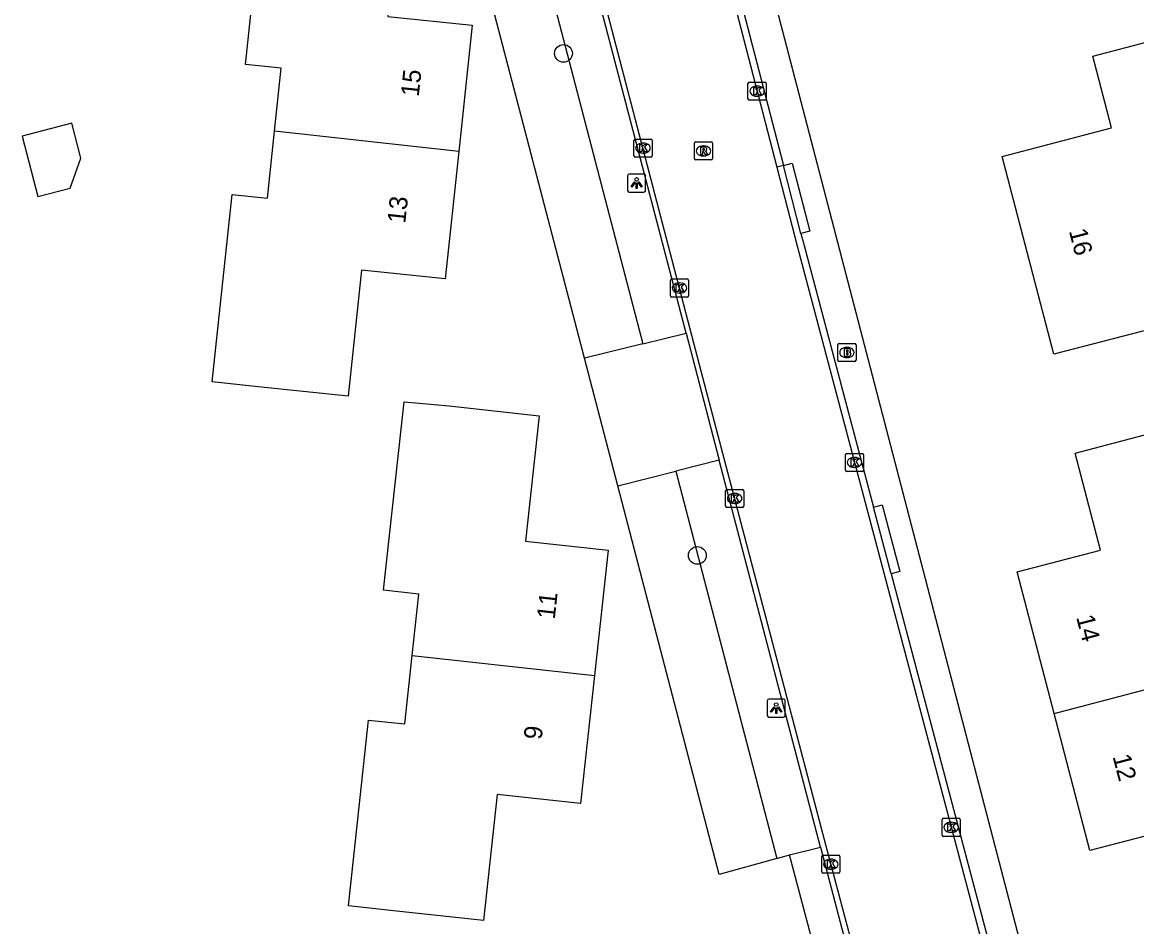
# Model space of a CAD drawing. Extents: x 162157 to 163165, y 378998 to 380775.
# Drawn here: x 162666.2 to 162727.8, y 380304.6 to 380354.5 of the extents above; entities that cross this region are included whole.
import ezdxf

# ---------------------------------------------------------------- set-up
doc = ezdxf.new("R2010")
doc.units = 0
for name, color, linetype in [('IMGEO_Berm_groen', 7, 'Continuous'), ('IMGEO_Boom', 7, 'Continuous'), ('IMGEO_Brandkraan', 7, 'Continuous'), ('IMGEO_Groenvoorziening', 7, 'Continuous'), ('IMGEO_Kolk', 7, 'Continuous'), ('IMGEO_Lichtpunt', 7, 'Continuous'), ('IMGEO_Pand', 7, 'Continuous'), ('IMGEO_Pand_nummerreeks', 7, 'Continuous'), ('IMGEO_Rijbaan_lokaal_gesloten', 7, 'Continuous'), ('IMGEO_Rijbaan_lokaal_open', 7, 'Continuous'), ('IMGEO_Rioolput', 7, 'Continuous'), ('IMGEO_Voetpad_open', 7, 'Continuous')]:
    doc.layers.add(name, color=color, linetype=linetype)

msp = doc.modelspace()

# ---------------------------------------------------------------- linework, layer by layer
at = {"layer": 'IMGEO_Berm_groen'}
for points in [[(162694.779, 380358.663), (162700.483, 380336.783)], [(162702.307, 380329.752), (162707.878, 380308.373)], [(162707.878, 380308.373), (162708.576, 380308.568)]]:
    msp.add_lwpolyline(points, dxfattribs=at)
at = {"layer": 'IMGEO_Boom'}
for centre in [(162696.106, 380352.823), (162703.496, 380325.103)]:
    msp.add_circle(centre, 0.489, dxfattribs=at)
at = {"layer": 'IMGEO_Brandkraan'}
for p, q in [((162711.256, 380335.879), (162711.256, 380336.731)), ((162711.331, 380336.805), (162712.183, 380336.805)), ((162711.744, 380336.585), (162711.769, 380336.585)), ((162712.257, 380336.731), (162712.257, 380335.879)), ((162711.767, 380336.025), (162711.742, 380336.025)), ((162712.183, 380335.805), (162711.331, 380335.805))]:
    msp.add_line(p, q, dxfattribs=at)
for points in [[(162711.256, 380335.879), (162711.256, 380336.731)], [(162711.331, 380336.805), (162712.183, 380336.805)], [(162711.604, 380336.505), (162711.604, 380336.105), (162711.817, 380336.105)], [(162711.835, 380336.505), (162711.604, 380336.505)], [(162712.257, 380336.731), (162712.257, 380335.879)], [(162711.783, 380336.424), (162711.729, 380336.424), (162711.729, 380336.348)], [(162711.729, 380336.348), (162711.782, 380336.348)], [(162711.791, 380336.272), (162711.729, 380336.272), (162711.729, 380336.191)], [(162711.729, 380336.191), (162711.791, 380336.191)], [(162712.183, 380335.805), (162711.331, 380335.805)]]:
    msp.add_lwpolyline(points, dxfattribs=at)
for centre, radius, start, end in [((162711.333, 380336.729), 0.0765, 91.55205, 178.44795), ((162711.333, 380336.729), 0.0765, 91.55205, 178.44795), ((162711.839, 380336.36), 0.145, 59.4692, 91.53667), ((162712.181, 380336.729), 0.0765, 1.55205, 88.44795), ((162712.181, 380336.729), 0.0765, 1.55205, 88.44795), ((162711.784, 380336.386), 0.0379, 267.82845, 90.93552), ((162711.792, 380336.231), 0.0404, 269.87594, 90.50774), ((162711.823, 380336.356), 0.251, 268.66757, 293.53466), ((162711.864, 380336.407), 0.0922, 285.51372, 58.15012), ((162711.869, 380336.215), 0.105, 301.31148, 78.98903), ((162711.333, 380335.881), 0.0765, 181.55205, 268.44795), ((162711.333, 380335.881), 0.0765, 181.55205, 268.44795), ((162712.181, 380335.881), 0.0765, 271.55205, 358.44795), ((162712.181, 380335.881), 0.0765, 271.55205, 358.44795)]:
    msp.add_arc(centre, radius, start, end, dxfattribs=at)
for centre, major_axis, ratio, start_param, end_param in [((162711.743, 380336.305), (-0.387, 0.002), 0.722429, 4.712389, 7.853982), ((162711.768, 380336.305), (-0.39, 0.002), 0.717154, 1.570796, 4.712389)]:
    msp.add_ellipse(centre, major_axis=major_axis, ratio=ratio, start_param=start_param, end_param=end_param, dxfattribs=at)
at = {"layer": 'IMGEO_Groenvoorziening'}
for points in [[(162697.271, 380335.985), (162691.587, 380357.773)], [(162707.878, 380308.373), (162704.704, 380307.489), (162699.109, 380328.94)]]:
    msp.add_lwpolyline(points, dxfattribs=at)
at = {"layer": 'IMGEO_Kolk'}
for p, q in [((162706.292, 380350.31), (162706.292, 380351.162)), ((162706.367, 380351.236), (162707.219, 380351.236)), ((162706.78, 380351.016), (162706.805, 380351.016)), ((162707.293, 380351.162), (162707.293, 380350.31)), ((162707.219, 380350.236), (162706.367, 380350.236)), ((162706.803, 380350.456), (162706.778, 380350.456)), ((162699.996, 380347.165), (162699.996, 380348.017)), ((162700.071, 380348.091), (162700.923, 380348.091)), ((162700.484, 380347.871), (162700.509, 380347.871)), ((162700.997, 380348.017), (162700.997, 380347.165)), ((162700.923, 380347.091), (162700.071, 380347.091)), ((162700.507, 380347.311), (162700.482, 380347.311)), ((162702.012, 380339.441), (162702.012, 380340.293)), ((162702.087, 380340.367), (162702.939, 380340.367)), ((162703.013, 380340.293), (162703.013, 380339.441)), ((162702.523, 380339.587), (162702.498, 380339.587)), ((162702.5, 380340.147), (162702.525, 380340.147)), ((162702.939, 380339.367), (162702.087, 380339.367)), ((162711.67, 380329.811), (162711.67, 380330.663)), ((162711.745, 380330.737), (162712.597, 380330.737)), ((162712.158, 380330.517), (162712.183, 380330.517)), ((162712.671, 380330.663), (162712.671, 380329.811)), ((162712.597, 380329.737), (162711.745, 380329.737)), ((162712.181, 380329.957), (162712.156, 380329.957)), ((162705.056, 380327.823), (162705.056, 380328.675)), ((162705.131, 380328.749), (162705.983, 380328.749)), ((162705.544, 380328.529), (162705.569, 380328.529)), ((162706.057, 380328.675), (162706.057, 380327.823)), ((162705.567, 380327.969), (162705.542, 380327.969)), ((162705.983, 380327.749), (162705.131, 380327.749)), ((162717.011, 380309.662), (162717.011, 380310.514)), ((162717.086, 380310.588), (162717.938, 380310.588)), ((162717.499, 380310.368), (162717.524, 380310.368)), ((162718.012, 380310.514), (162718.012, 380309.662)), ((162717.938, 380309.588), (162717.086, 380309.588)), ((162717.522, 380309.808), (162717.497, 380309.808)), ((162710.363, 380307.629), (162710.363, 380308.481)), ((162710.438, 380308.555), (162711.29, 380308.555)), ((162710.851, 380308.335), (162710.876, 380308.335)), ((162711.364, 380308.481), (162711.364, 380307.629)), ((162710.874, 380307.775), (162710.849, 380307.775)), ((162711.29, 380307.555), (162710.438, 380307.555))]:
    msp.add_line(p, q, dxfattribs=at)
for points in [[(162706.292, 380350.31), (162706.292, 380351.162)], [(162706.367, 380351.236), (162707.219, 380351.236)], [(162706.613, 380350.936), (162706.736, 380350.936), (162706.736, 380350.785), (162706.866, 380350.936), (162707.03, 380350.936), (162706.884, 380350.785), (162707.037, 380350.536), (162706.885, 380350.536), (162706.8, 380350.7), (162706.736, 380350.633), (162706.736, 380350.536), (162706.613, 380350.536), (162706.613, 380350.936)], [(162707.293, 380351.162), (162707.293, 380350.31)], [(162707.219, 380350.236), (162706.367, 380350.236)], [(162699.996, 380347.165), (162699.996, 380348.017)], [(162700.071, 380348.091), (162700.923, 380348.091)], [(162700.317, 380347.791), (162700.44, 380347.791), (162700.44, 380347.64), (162700.57, 380347.791), (162700.734, 380347.791), (162700.588, 380347.64), (162700.741, 380347.391), (162700.589, 380347.391), (162700.504, 380347.555), (162700.44, 380347.488), (162700.44, 380347.391), (162700.317, 380347.391), (162700.317, 380347.791)], [(162700.997, 380348.017), (162700.997, 380347.165)], [(162700.923, 380347.091), (162700.071, 380347.091)], [(162702.012, 380339.441), (162702.012, 380340.293)], [(162702.087, 380340.367), (162702.939, 380340.367)], [(162703.013, 380340.293), (162703.013, 380339.441)], [(162702.333, 380340.067), (162702.456, 380340.067), (162702.456, 380339.916), (162702.586, 380340.067), (162702.75, 380340.067), (162702.604, 380339.916), (162702.757, 380339.667), (162702.605, 380339.667), (162702.52, 380339.831), (162702.456, 380339.764), (162702.456, 380339.667), (162702.333, 380339.667), (162702.333, 380340.067)], [(162702.939, 380339.367), (162702.087, 380339.367)], [(162711.67, 380329.811), (162711.67, 380330.663)], [(162711.745, 380330.737), (162712.597, 380330.737)], [(162711.991, 380330.437), (162712.114, 380330.437), (162712.114, 380330.286), (162712.244, 380330.437), (162712.408, 380330.437), (162712.262, 380330.286), (162712.415, 380330.037), (162712.263, 380330.037), (162712.178, 380330.201), (162712.114, 380330.134), (162712.114, 380330.037), (162711.991, 380330.037), (162711.991, 380330.437)], [(162712.671, 380330.663), (162712.671, 380329.811)], [(162712.597, 380329.737), (162711.745, 380329.737)], [(162705.056, 380327.823), (162705.056, 380328.675)], [(162705.131, 380328.749), (162705.983, 380328.749)], [(162706.057, 380328.675), (162706.057, 380327.823)], [(162705.377, 380328.449), (162705.5, 380328.449), (162705.5, 380328.298), (162705.63, 380328.449), (162705.794, 380328.449), (162705.648, 380328.298), (162705.801, 380328.049), (162705.649, 380328.049), (162705.564, 380328.213), (162705.5, 380328.146), (162705.5, 380328.049), (162705.377, 380328.049), (162705.377, 380328.449)], [(162705.983, 380327.749), (162705.131, 380327.749)], [(162717.011, 380309.662), (162717.011, 380310.514)], [(162717.086, 380310.588), (162717.938, 380310.588)], [(162717.332, 380310.288), (162717.455, 380310.288), (162717.455, 380310.137), (162717.585, 380310.288), (162717.749, 380310.288), (162717.603, 380310.137), (162717.756, 380309.888), (162717.604, 380309.888), (162717.519, 380310.052), (162717.455, 380309.985), (162717.455, 380309.888), (162717.332, 380309.888), (162717.332, 380310.288)], [(162718.012, 380310.514), (162718.012, 380309.662)], [(162717.938, 380309.588), (162717.086, 380309.588)], [(162710.363, 380307.629), (162710.363, 380308.481)], [(162710.438, 380308.555), (162711.29, 380308.555)], [(162710.684, 380308.255), (162710.807, 380308.255), (162710.807, 380308.104), (162710.937, 380308.255), (162711.101, 380308.255), (162710.955, 380308.104), (162711.108, 380307.855), (162710.956, 380307.855), (162710.871, 380308.019), (162710.807, 380307.952), (162710.807, 380307.855), (162710.684, 380307.855), (162710.684, 380308.255)], [(162711.364, 380308.481), (162711.364, 380307.629)], [(162711.29, 380307.555), (162710.438, 380307.555)]]:
    msp.add_lwpolyline(points, dxfattribs=at)
for centre, start, end in [((162706.369, 380351.16), 91.55205, 178.44795), ((162706.369, 380351.16), 91.55205, 178.44795), ((162707.217, 380351.16), 1.55205, 88.44795), ((162707.217, 380351.16), 1.55205, 88.44795), ((162706.369, 380350.312), 181.55205, 268.44795), ((162706.369, 380350.312), 181.55205, 268.44795), ((162707.217, 380350.312), 271.55205, 358.44795), ((162707.217, 380350.312), 271.55205, 358.44795), ((162700.073, 380348.015), 91.55205, 178.44795), ((162700.073, 380348.015), 91.55205, 178.44795), ((162700.921, 380348.015), 1.55205, 88.44795), ((162700.921, 380348.015), 1.55205, 88.44795), ((162700.073, 380347.167), 181.55205, 268.44795), ((162700.073, 380347.167), 181.55205, 268.44795), ((162700.921, 380347.167), 271.55205, 358.44795), ((162700.921, 380347.167), 271.55205, 358.44795), ((162702.089, 380340.291), 91.55205, 178.44795), ((162702.089, 380340.291), 91.55205, 178.44795), ((162702.937, 380340.291), 1.55205, 88.44795), ((162702.937, 380340.291), 1.55205, 88.44795), ((162702.089, 380339.443), 181.55205, 268.44795), ((162702.089, 380339.443), 181.55205, 268.44795), ((162702.937, 380339.443), 271.55205, 358.44795), ((162702.937, 380339.443), 271.55205, 358.44795), ((162711.747, 380330.661), 91.55205, 178.44795), ((162711.747, 380330.661), 91.55205, 178.44795), ((162712.595, 380330.661), 1.55205, 88.44795), ((162712.595, 380330.661), 1.55205, 88.44795), ((162711.747, 380329.813), 181.55205, 268.44795), ((162711.747, 380329.813), 181.55205, 268.44795), ((162712.595, 380329.813), 271.55205, 358.44795), ((162712.595, 380329.813), 271.55205, 358.44795), ((162705.133, 380328.673), 91.55205, 178.44795), ((162705.133, 380328.673), 91.55205, 178.44795), ((162705.981, 380328.673), 1.55205, 88.44795), ((162705.981, 380328.673), 1.55205, 88.44795), ((162705.133, 380327.825), 181.55205, 268.44795), ((162705.133, 380327.825), 181.55205, 268.44795), ((162705.981, 380327.825), 271.55205, 358.44795), ((162705.981, 380327.825), 271.55205, 358.44795), ((162717.088, 380310.512), 91.55205, 178.44795), ((162717.088, 380310.512), 91.55205, 178.44795), ((162717.936, 380310.512), 1.55205, 88.44795), ((162717.936, 380310.512), 1.55205, 88.44795), ((162717.088, 380309.664), 181.55205, 268.44795), ((162717.088, 380309.664), 181.55205, 268.44795), ((162717.936, 380309.664), 271.55205, 358.44795), ((162717.936, 380309.664), 271.55205, 358.44795), ((162710.44, 380308.479), 91.55205, 178.44795), ((162710.44, 380308.479), 91.55205, 178.44795), ((162711.288, 380308.479), 1.55205, 88.44795), ((162711.288, 380308.479), 1.55205, 88.44795), ((162710.44, 380307.631), 181.55205, 268.44795), ((162710.44, 380307.631), 181.55205, 268.44795), ((162711.288, 380307.631), 271.55205, 358.44795), ((162711.288, 380307.631), 271.55205, 358.44795)]:
    msp.add_arc(centre, 0.0765, start, end, dxfattribs=at)
for centre, major_axis, ratio, start_param, end_param in [((162706.779, 380350.736), (-0.387, 0.002), 0.722429, 4.712389, 7.853982), ((162706.804, 380350.736), (-0.39, 0.002), 0.717154, 1.570796, 4.712389), ((162700.483, 380347.591), (-0.387, 0.002), 0.722429, 4.712389, 7.853982), ((162700.508, 380347.591), (-0.39, 0.002), 0.717154, 1.570796, 4.712389), ((162702.499, 380339.867), (-0.387, 0.002), 0.722429, 4.712389, 7.853982), ((162702.524, 380339.867), (-0.39, 0.002), 0.717154, 1.570796, 4.712389), ((162712.157, 380330.237), (-0.387, 0.002), 0.722429, 4.712389, 7.853982), ((162712.182, 380330.237), (-0.39, 0.002), 0.717154, 1.570796, 4.712389), ((162705.543, 380328.249), (-0.387, 0.002), 0.722429, 4.712389, 7.853982), ((162705.568, 380328.249), (-0.39, 0.002), 0.717154, 1.570796, 4.712389), ((162717.498, 380310.088), (-0.387, 0.002), 0.722429, 4.712389, 7.853982), ((162717.523, 380310.088), (-0.39, 0.002), 0.717154, 1.570796, 4.712389), ((162710.85, 380308.055), (-0.387, 0.002), 0.722429, 4.712389, 7.853982), ((162710.875, 380308.055), (-0.39, 0.002), 0.717154, 1.570796, 4.712389)]:
    msp.add_ellipse(centre, major_axis=major_axis, ratio=ratio, start_param=start_param, end_param=end_param, dxfattribs=at)
at = {"layer": 'IMGEO_Lichtpunt'}
for p, q in [((162699.647, 380346.065), (162699.647, 380345.258)), ((162699.647, 380346.065), (162699.647, 380345.258)), ((162700.549, 380346.16), (162699.741, 380346.16)), ((162700.549, 380346.16), (162699.741, 380346.16)), ((162700.643, 380345.258), (162700.643, 380346.065)), ((162700.643, 380345.258), (162700.643, 380346.065)), ((162699.741, 380345.164), (162700.549, 380345.164)), ((162699.741, 380345.164), (162700.549, 380345.164)), ((162707.355, 380317.075), (162707.355, 380316.268)), ((162707.355, 380317.075), (162707.355, 380316.268)), ((162708.257, 380317.17), (162707.449, 380317.17)), ((162708.257, 380317.17), (162707.449, 380317.17)), ((162708.351, 380316.268), (162708.351, 380317.075)), ((162708.351, 380316.268), (162708.351, 380317.075)), ((162707.449, 380316.174), (162708.257, 380316.174)), ((162707.449, 380316.174), (162708.257, 380316.174))]:
    msp.add_line(p, q, dxfattribs=at)
for points in [[(162700.021, 380345.729), (162700.06, 380345.701), (162699.872, 380345.439), (162699.834, 380345.466), (162700.021, 380345.729)], [(162700.123, 380345.681), (162700.17, 380345.681), (162700.17, 380345.359), (162700.123, 380345.359), (162700.123, 380345.681)], [(162700.233, 380345.701), (162700.271, 380345.728), (162700.458, 380345.466), (162700.419, 380345.438), (162700.233, 380345.701)], [(162707.729, 380316.739), (162707.768, 380316.711), (162707.58, 380316.449), (162707.542, 380316.476), (162707.729, 380316.739)], [(162707.831, 380316.691), (162707.878, 380316.691), (162707.878, 380316.369), (162707.831, 380316.369), (162707.831, 380316.691)], [(162707.941, 380316.711), (162707.979, 380316.738), (162708.166, 380316.476), (162708.127, 380316.448), (162707.941, 380316.711)]]:
    msp.add_lwpolyline(points, dxfattribs=at)
for centre in [(162700.146, 380345.863), (162707.854, 380316.873)]:
    msp.add_circle(centre, 0.0994, dxfattribs=at)
for centre, start, end in [((162699.741, 380346.065), 90, 180), ((162699.741, 380346.065), 90, 180), ((162700.549, 380346.065), 0, 90), ((162700.549, 380346.065), 0, 90), ((162699.741, 380345.258), 180, 270), ((162699.741, 380345.258), 180, 270), ((162700.549, 380345.258), 270, 0), ((162700.549, 380345.258), 270, 360), ((162707.449, 380317.075), 90, 180), ((162707.449, 380317.075), 90, 180), ((162708.257, 380317.075), 0, 90), ((162708.257, 380317.075), 0, 90), ((162707.449, 380316.268), 180, 270), ((162707.449, 380316.268), 180, 270), ((162708.257, 380316.268), 270, 0), ((162708.257, 380316.268), 270, 360)]:
    msp.add_arc(centre, 0.0946, start, end, dxfattribs=at)
at = {"layer": 'IMGEO_Pand'}
for points in [[(162680.148, 380348.522), (162680.518, 380351.998), (162678.557, 380352.206), (162679.661, 380362.601), (162682.18, 380362.334), (162687.152, 380361.806), (162686.414, 380354.864), (162691.069, 380354.37), (162690.329, 380347.408)], [(162728.015, 380337.469), (162723.172, 380336.209), (162720.329, 380347.136), (162726.366, 380348.707), (162725.334, 380352.671), (162730.173, 380353.931), (162731.189, 380354.195), (162733.064, 380346.988), (162735.063, 380339.303), (162732.141, 380338.543), (162728.015, 380337.469)], [(162668.862, 380345.383), (162669.455, 380347.037), (162668.956, 380348.963), (162666.227, 380348.255), (162667.091, 380344.924), (162668.862, 380345.383)], [(162690.329, 380347.408), (162689.581, 380340.366), (162684.958, 380340.857), (162684.218, 380333.891), (162679.246, 380334.419), (162676.709, 380334.688), (162677.809, 380345.037), (162679.756, 380344.83), (162680.148, 380348.522)], [(162690.329, 380347.408), (162680.148, 380348.522)], [(162687.75, 380319.572), (162688.12, 380322.964), (162686.173, 380323.176), (162687.317, 380333.585), (162689.8, 380333.357), (162694.77, 380332.816), (162694.015, 380325.89), (162698.577, 380325.393), (162697.822, 380318.469)], [(162723.191, 380316.379), (162721.147, 380324.192), (162725.749, 380325.396), (162724.348, 380330.753), (162729.186, 380332.019), (162733.347, 380333.107), (162734.91, 380327.133), (162731.47, 380326.234), (162733.349, 380319.051)], [(162697.822, 380318.469), (162697.052, 380311.402), (162692.454, 380311.903), (162691.696, 380304.943), (162686.726, 380305.485), (162684.23, 380305.757), (162685.347, 380316.015), (162687.339, 380315.797), (162687.75, 380319.572)], [(162687.75, 380319.572), (162697.822, 380318.469)], [(162733.349, 380319.051), (162735.18, 380312.052), (162737.343, 380312.618), (162738.911, 380306.621), (162736.052, 380305.873), (162731.203, 380304.604), (162729.788, 380310.01), (162725.173, 380308.803), (162723.191, 380316.379)], [(162723.191, 380316.379), (162733.349, 380319.051)]]:
    msp.add_lwpolyline(points, dxfattribs=at)
at = {"layer": 'IMGEO_Rijbaan_lokaal_gesloten'}
for points in [[(162691.62, 380408.754), (162696.902, 380388.967), (162707.879, 380346.533)], [(162716.187, 380288.023), (162714.578, 380294.078), (162710.51, 380309.391), (162703.622, 380335.621), (162695.691, 380366.007)], [(162702.872, 380337.376), (162697.136, 380359.32)], [(162707.879, 380346.533), (162709.02, 380342.123), (162721.262, 380295.939), (162722.054, 380292.949), (162725.252, 380276.334)], [(162702.872, 380337.376), (162704.706, 380330.361)], [(162710.289, 380309), (162704.706, 380330.361)], [(162710.289, 380309), (162714.231, 380293.981), (162715.822, 380287.919)]]:
    msp.add_lwpolyline(points, dxfattribs=at)
at = {"layer": 'IMGEO_Rijbaan_lokaal_open'}
for points in [[(162703.711, 380364.149), (162708.247, 380346.628)], [(162708.247, 380346.628), (162707.879, 380346.533)], [(162709.218, 380342.874), (162708.247, 380346.628)], [(162709.218, 380342.874), (162709.388, 380342.219), (162713.217, 380327.771)], [(162714.195, 380324.082), (162713.217, 380327.771)], [(162714.195, 380324.082), (162719.109, 380305.536), (162721.481, 380296.587)]]:
    msp.add_lwpolyline(points, dxfattribs=at)
at = {"layer": 'IMGEO_Rioolput'}
for p, q in [((162703.332, 380347.011), (162703.332, 380347.863)), ((162703.407, 380347.937), (162704.259, 380347.937)), ((162703.82, 380347.717), (162703.845, 380347.717)), ((162704.333, 380347.863), (162704.333, 380347.011)), ((162703.843, 380347.157), (162703.818, 380347.157)), ((162704.259, 380346.937), (162703.407, 380346.937))]:
    msp.add_line(p, q, dxfattribs=at)
for points in [[(162703.332, 380347.011), (162703.332, 380347.863)], [(162703.407, 380347.937), (162704.259, 380347.937)], [(162703.921, 380347.635), (162703.669, 380347.637), (162703.669, 380347.237)], [(162704.333, 380347.863), (162704.333, 380347.011)], [(162703.669, 380347.237), (162703.793, 380347.237), (162703.793, 380347.399), (162703.804, 380347.399)], [(162703.847, 380347.556), (162703.793, 380347.556), (162703.793, 380347.475)], [(162703.793, 380347.475), (162703.845, 380347.475)], [(162703.851, 380347.37), (162703.922, 380347.237), (162704.062, 380347.237), (162703.997, 380347.363)], [(162704.259, 380346.937), (162703.407, 380346.937)]]:
    msp.add_lwpolyline(points, dxfattribs=at)
for centre, radius, start, end in [((162703.409, 380347.861), 0.0765, 91.55205, 178.44795), ((162703.409, 380347.861), 0.0765, 91.55205, 178.44795), ((162703.92, 380347.525), 0.109, 350.36119, 89.41601), ((162704.257, 380347.861), 0.0765, 1.55205, 88.44795), ((162704.257, 380347.861), 0.0765, 1.55205, 88.44795), ((162703.409, 380347.013), 0.0765, 181.55205, 268.44795), ((162703.409, 380347.013), 0.0765, 181.55205, 268.44795), ((162703.803, 380347.346), 0.0533, 26.02933, 88.69889), ((162703.829, 380347.664), 0.19, 274.7715, 282.96867), ((162703.853, 380347.46), 0.0964, 77.00612, 93.18647), ((162703.867, 380347.517), 0.0378, 276.66336, 79.67722), ((162703.918, 380347.525), 0.112, 277.58423, 350.98172), ((162703.902, 380347.31), 0.108, 29.51342, 73.79051), ((162704.257, 380347.013), 0.0765, 271.55205, 358.44795), ((162704.257, 380347.013), 0.0765, 271.55205, 358.44795)]:
    msp.add_arc(centre, radius, start, end, dxfattribs=at)
for centre, major_axis, ratio, start_param, end_param in [((162703.819, 380347.437), (-0.387, 0.002), 0.722429, 4.712389, 7.853982), ((162703.844, 380347.437), (-0.39, 0.002), 0.717154, 1.570796, 4.712389)]:
    msp.add_ellipse(centre, major_axis=major_axis, ratio=ratio, start_param=start_param, end_param=end_param, dxfattribs=at)
at = {"layer": 'IMGEO_Voetpad_open'}
for points in [[(162723.095, 380296.969), (162697.063, 380396.837), (162695.162, 380403), (162692.636, 380413.099)], [(162708.247, 380346.628), (162708.731, 380346.753), (162709.702, 380342.999), (162709.218, 380342.874)], [(162700.483, 380336.783), (162702.872, 380337.376)], [(162700.483, 380336.783), (162697.271, 380335.985)], [(162699.109, 380328.94), (162697.271, 380335.985)], [(162704.706, 380330.361), (162702.307, 380329.752)], [(162699.109, 380328.94), (162702.307, 380329.752)], [(162713.217, 380327.771), (162713.7, 380327.899), (162714.678, 380324.21), (162714.195, 380324.082)], [(162708.576, 380308.568), (162710.289, 380309)], [(162714.111, 380287.751), (162712.577, 380293.521), (162708.576, 380308.568)]]:
    msp.add_lwpolyline(points, dxfattribs=at)

# ---------------------------------------------------------------- texts
at = {"layer": 'IMGEO_Pand_nummerreeks'}
for s, rotation, p in [('15', 83.93477, (162688.113, 380350.404)), ('13', 83.93478, (162687.369, 380343.402)), ('16', 284.58394, (162724.004, 380343.019)), ('11', 83.77939, (162695.623, 380321.55)), ('14', 284.66088, (162724.405, 380321.694)), ('9', 83.77939, (162694.898, 380314.899)), ('12', 284.66178, (162726.417, 380314.003))]:
    msp.add_text(s, height=1, rotation=rotation, dxfattribs=at).set_placement(p)

doc.saveas('drawing.dxf')
